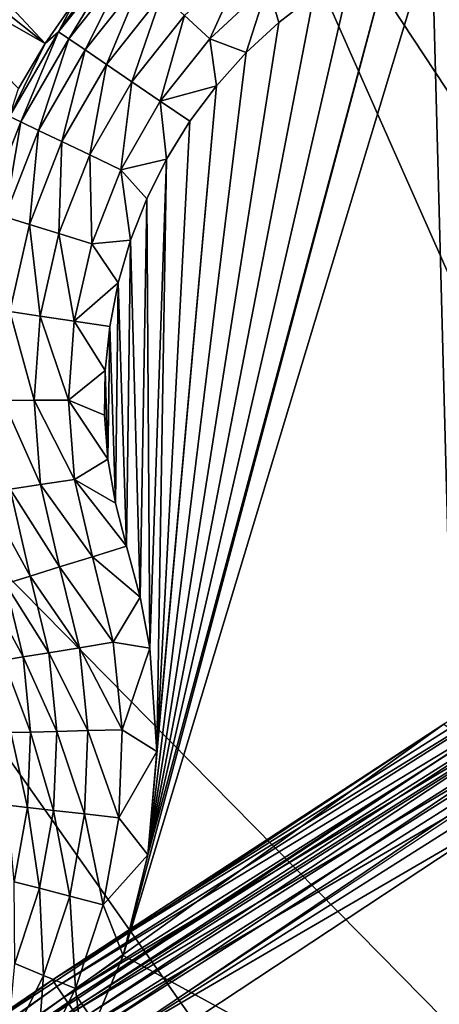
# Model space of a CAD drawing. Header units: millimetres. Extents: x -43.6 to 43.6, y -43.6 to 43.6.
# Tile 309 of 637: x -18.3 to -17, y 26.7 to 29.7. Entities that reach past the tile are written whole.
import ezdxf

# ---------------------------------------------------------------- set-up
doc = ezdxf.new("R2010")
doc.units = ezdxf.units.MM
doc.header["$LTSCALE"] = 52.148148
for name, color, linetype in [('153', 7, 'CONTINUOUS'), ('157', 7, 'CONTINUOUS'), ('214', 7, 'CONTINUOUS'), ('31', 7, 'CONTINUOUS'), ('387', 7, 'CONTINUOUS'), ('391', 7, 'CONTINUOUS'), ('420', 7, 'CONTINUOUS'), ('69', 7, 'CONTINUOUS'), ('82', 7, 'CONTINUOUS'), ('99', 7, 'CONTINUOUS')]:
    doc.layers.add(name, color=color, linetype=linetype)

msp = doc.modelspace()

# ---------------------------------------------------------------- linework, layer by layer
at = {"layer": '153', "color": 2, "linetype": 'Continuous'}
for points in [[(-15.6645, 31.7457, 25.9303), (-17.707, 30.6533, 25.9303), (-13.2621, 25.8344, 2.3697), (-15.6645, 31.7457, 25.9303)], [(-17.707, 30.6533, 25.9303), (-19.6732, 29.4303, 25.9303), (-15.1121, 24.7977, 2.3697), (-17.707, 30.6533, 25.9303)], [(-13.2621, 25.8344, 2.3697), (-17.707, 30.6533, 25.9303), (-14.1967, 25.3328, 2.3697), (-13.2621, 25.8344, 2.3697)], [(-14.1967, 25.3328, 2.3697), (-17.707, 30.6533, 25.9303), (-15.1121, 24.7977, 2.3697), (-14.1967, 25.3328, 2.3697)], [(-19.6732, 29.4303, 25.9303), (-21.5548, 28.0812, 25.9303), (-16.8812, 23.629, 2.3697), (-19.6732, 29.4303, 25.9303)], [(-15.1121, 24.7977, 2.3697), (-19.6732, 29.4303, 25.9303), (-16.0073, 24.2296, 2.3697), (-15.1121, 24.7977, 2.3697)], [(-16.0073, 24.2296, 2.3697), (-19.6732, 29.4303, 25.9303), (-16.8812, 23.629, 2.3697), (-16.0073, 24.2296, 2.3697)], [(-21.5548, 28.0812, 25.9303), (-23.345, 26.6116, 25.9303), (-17.7326, 22.9968, 2.3697), (-21.5548, 28.0812, 25.9303)], [(-16.8812, 23.629, 2.3697), (-21.5548, 28.0812, 25.9303), (-17.7326, 22.9968, 2.3697), (-16.8812, 23.629, 2.3697)]]:
    msp.add_3dface(points, dxfattribs=at)
at = {"layer": '157', "color": 1, "linetype": 'Continuous'}
for points in [[(-16.8788, 30.0403, -15), (-16.9117, 26.3148, -15), (-17.0084, 30.0004, -15), (-16.8788, 30.0403, -15)], [(-17.0084, 30.0004, -15), (-16.9117, 26.3148, -15), (-17.951, 26.8815, -15), (-17.0084, 30.0004, -15)], [(-17.1339, 29.949, -15), (-17.0084, 30.0004, -15), (-17.951, 26.8815, -15), (-17.1339, 29.949, -15)], [(-17.8755, 27.1889, -15), (-17.1339, 29.949, -15), (-17.951, 26.8815, -15), (-17.8755, 27.1889, -15)], [(-17.2543, 29.8865, -15), (-17.1339, 29.949, -15), (-17.8755, 27.1889, -15), (-17.2543, 29.8865, -15)], [(-17.3686, 29.8135, -15), (-17.2543, 29.8865, -15), (-17.8755, 27.1889, -15), (-17.3686, 29.8135, -15)], [(-17.4758, 29.7305, -15), (-17.3686, 29.8135, -15), (-17.8755, 27.1889, -15), (-17.4758, 29.7305, -15)], [(-17.5752, 29.6383, -15), (-17.4758, 29.7305, -15), (-17.8755, 27.1889, -15), (-17.5752, 29.6383, -15)], [(-17.6659, 29.5374, -15), (-17.5752, 29.6383, -15), (-17.8755, 27.1889, -15), (-17.6659, 29.5374, -15)], [(-17.8482, 27.5043, -15), (-17.6659, 29.5374, -15), (-17.8755, 27.1889, -15), (-17.8482, 27.5043, -15)], [(-17.7472, 29.4289, -15), (-17.6659, 29.5374, -15), (-17.8482, 27.5043, -15), (-17.7472, 29.4289, -15)], [(-17.8184, 29.3134, -15), (-17.7472, 29.4289, -15), (-17.8482, 27.5043, -15), (-17.8184, 29.3134, -15)], [(-17.8789, 29.1921, -15), (-17.8184, 29.3134, -15), (-17.8698, 27.8207, -15), (-17.8789, 29.1921, -15)], [(-17.8698, 27.8207, -15), (-17.8184, 29.3134, -15), (-17.8482, 27.5043, -15), (-17.8698, 27.8207, -15)], [(-17.9283, 29.0658, -15), (-17.8789, 29.1921, -15), (-17.8988, 27.9762, -15), (-17.9283, 29.0658, -15)], [(-17.8988, 27.9762, -15), (-17.8789, 29.1921, -15), (-17.8698, 27.8207, -15), (-17.8988, 27.9762, -15)], [(-17.9662, 28.9356, -15), (-17.9283, 29.0658, -15), (-17.9406, 28.132, -15), (-17.9662, 28.9356, -15)], [(-17.9406, 28.132, -15), (-17.9283, 29.0658, -15), (-17.8988, 27.9762, -15), (-17.9406, 28.132, -15)], [(-17.9922, 28.8025, -15), (-17.9662, 28.9356, -15), (-17.975, 28.263, -15), (-17.9922, 28.8025, -15)], [(-17.975, 28.263, -15), (-17.9662, 28.9356, -15), (-17.9406, 28.132, -15), (-17.975, 28.263, -15)], [(-18.0061, 28.6676, -15), (-17.9922, 28.8025, -15), (-17.9975, 28.3968, -15), (-18.0061, 28.6676, -15)], [(-17.9975, 28.3968, -15), (-17.9922, 28.8025, -15), (-17.975, 28.263, -15), (-17.9975, 28.3968, -15)], [(-18.0079, 28.532, -15), (-18.0061, 28.6676, -15), (-17.9975, 28.3968, -15), (-18.0079, 28.532, -15)], [(-17.951, 26.8815, -15), (-16.9117, 26.3148, -15), (-18.0729, 26.5895, -15), (-17.951, 26.8815, -15)]]:
    msp.add_3dface(points, dxfattribs=at)
at = {"layer": '214', "color": 2, "linetype": 'Continuous'}
for points in [[(-17.8358, 30.8926, 26.2532), (-19.8754, 29.7457, 26.2882), (-19.8182, 29.66, 26.2532), (-17.8358, 30.8926, 26.2532)], [(-17.8358, 30.8926, 26.2532), (-19.8182, 29.66, 26.2532), (-17.7893, 30.812, 26.1968), (-17.8358, 30.8926, 26.2532)], [(-17.7893, 30.812, 26.1968), (-19.8182, 29.66, 26.2532), (-19.7665, 29.5826, 26.1968), (-17.7893, 30.812, 26.1968)], [(-17.7893, 30.812, 26.1968), (-19.7665, 29.5826, 26.1968), (-17.75, 30.7439, 26.1216), (-17.7893, 30.812, 26.1968)], [(-17.75, 30.7439, 26.1216), (-19.7665, 29.5826, 26.1968), (-19.7228, 29.5172, 26.1216), (-17.75, 30.7439, 26.1216)], [(-17.75, 30.7439, 26.1216), (-19.7228, 29.5172, 26.1216), (-17.7197, 30.6915, 26.0312), (-17.75, 30.7439, 26.1216)], [(-17.7197, 30.6915, 26.0312), (-19.7228, 29.5172, 26.1216), (-19.6892, 29.4669, 26.0312), (-17.7197, 30.6915, 26.0312)], [(-17.707, 30.6533, 25.9303), (-17.7197, 30.6915, 26.0312), (-19.6892, 29.4669, 26.0312), (-17.707, 30.6533, 25.9303)], [(-19.6732, 29.4303, 25.9303), (-17.707, 30.6533, 25.9303), (-19.6892, 29.4669, 26.0312), (-19.6732, 29.4303, 25.9303)]]:
    msp.add_3dface(points, dxfattribs=at)
at = {"layer": '31', "color": 40, "linetype": 'Continuous', "true_color": 0xffde00}
for points in [[(-16.7668, 27.325, -20.2), (-17.523, 21.9727, -20.2), (-18.5395, 26.1547, -20.2), (-16.7668, 27.325, -20.2)], [(-15.832, 23.2208, -20.2), (-17.523, 21.9727, -20.2), (-16.7668, 27.325, -20.2), (-15.832, 23.2208, -20.2)]]:
    msp.add_3dface(points, dxfattribs=at)
at = {"layer": '387', "linetype": 'Continuous'}
for points in [[(-18.6301, 30.0159, 17.5895), (-18.5838, 30.0885, 17.796), (-18.1897, 29.6659, -14.5087), (-18.6301, 30.0159, 17.5895)], [(-18.1897, 29.6659, -14.5087), (-18.5838, 30.0885, 17.796), (-18.0983, 29.7964, -14.5087), (-18.1897, 29.6659, -14.5087)], [(-18.6732, 29.9425, 17.3707), (-18.6301, 30.0159, 17.5895), (-18.1897, 29.6659, -14.5087), (-18.6732, 29.9425, 17.3707)], [(-18.2705, 29.5286, -14.5087), (-18.6732, 29.9425, 17.3707), (-18.1897, 29.6659, -14.5087), (-18.2705, 29.5286, -14.5087)]]:
    msp.add_3dface(points, dxfattribs=at)
at = {"layer": '391', "linetype": 'Continuous'}
for points in [[(-18.1487, 29.7022, -14.6185), (-17.9969, 29.9193, -14.5087), (-17.9627, 29.9358, -14.6185), (-18.1487, 29.7022, -14.6185)], [(-18.1487, 29.7022, -14.6185), (-17.9627, 29.9358, -14.6185), (-18.1172, 29.6808, -14.7226), (-18.1487, 29.7022, -14.6185)], [(-18.0983, 29.7964, -14.5087), (-17.9969, 29.9193, -14.5087), (-18.1487, 29.7022, -14.6185), (-18.0983, 29.7964, -14.5087)], [(-18.1172, 29.6808, -14.7226), (-17.9627, 29.9358, -14.6185), (-17.9348, 29.9099, -14.7226), (-18.1172, 29.6808, -14.7226)], [(-18.1172, 29.6808, -14.7226), (-17.9348, 29.9099, -14.7226), (-18.0676, 29.647, -14.8158), (-18.1172, 29.6808, -14.7226)], [(-18.0676, 29.647, -14.8158), (-17.9348, 29.9099, -14.7226), (-17.8907, 29.8691, -14.8158), (-18.0676, 29.647, -14.8158)], [(-17.7636, 29.7513, -14.9518), (-17.5746, 29.9268, -14.9518), (-17.6867, 29.68, -14.9879), (-17.7636, 29.7513, -14.9518)], [(-17.6867, 29.68, -14.9879), (-17.5746, 29.9268, -14.9518), (-17.5092, 29.8449, -14.9879), (-17.6867, 29.68, -14.9879)], [(-18.0676, 29.647, -14.8158), (-17.8907, 29.8691, -14.8158), (-18.0022, 29.6025, -14.8934), (-18.0676, 29.647, -14.8158)], [(-18.0022, 29.6025, -14.8934), (-17.8907, 29.8691, -14.8158), (-17.8327, 29.8153, -14.8934), (-18.0022, 29.6025, -14.8934)], [(-17.5752, 29.6383, -15), (-17.6867, 29.68, -14.9879), (-17.5092, 29.8449, -14.9879), (-17.5752, 29.6383, -15)], [(-17.4758, 29.7305, -15), (-17.5752, 29.6383, -15), (-17.5092, 29.8449, -14.9879), (-17.4758, 29.7305, -15)], [(-17.3686, 29.8135, -15), (-17.4758, 29.7305, -15), (-17.5092, 29.8449, -14.9879), (-17.3686, 29.8135, -15)], [(-18.1897, 29.6659, -14.5087), (-18.0983, 29.7964, -14.5087), (-18.1487, 29.7022, -14.6185), (-18.1897, 29.6659, -14.5087)], [(-18.0022, 29.6025, -14.8934), (-17.8327, 29.8153, -14.8934), (-17.9243, 29.5495, -14.9518), (-18.0022, 29.6025, -14.8934)], [(-17.9243, 29.5495, -14.9518), (-17.8327, 29.8153, -14.8934), (-17.7636, 29.7513, -14.9518), (-17.9243, 29.5495, -14.9518)], [(-17.9243, 29.5495, -14.9518), (-17.7636, 29.7513, -14.9518), (-17.8377, 29.4905, -14.9879), (-17.9243, 29.5495, -14.9518)], [(-17.8377, 29.4905, -14.9879), (-17.7636, 29.7513, -14.9518), (-17.6867, 29.68, -14.9879), (-17.8377, 29.4905, -14.9879)], [(-18.2978, 29.4435, -14.6185), (-18.1897, 29.6659, -14.5087), (-18.1487, 29.7022, -14.6185), (-18.2978, 29.4435, -14.6185)], [(-18.2978, 29.4435, -14.6185), (-18.1487, 29.7022, -14.6185), (-18.2635, 29.427, -14.7226), (-18.2978, 29.4435, -14.6185)], [(-18.2635, 29.427, -14.7226), (-18.1487, 29.7022, -14.6185), (-18.1172, 29.6808, -14.7226), (-18.2635, 29.427, -14.7226)], [(-18.2635, 29.427, -14.7226), (-18.1172, 29.6808, -14.7226), (-18.2093, 29.401, -14.8158), (-18.2635, 29.427, -14.7226)], [(-18.2093, 29.401, -14.8158), (-18.1172, 29.6808, -14.7226), (-18.0676, 29.647, -14.8158), (-18.2093, 29.401, -14.8158)], [(-17.6659, 29.5374, -15), (-17.8377, 29.4905, -14.9879), (-17.6867, 29.68, -14.9879), (-17.6659, 29.5374, -15)], [(-17.5752, 29.6383, -15), (-17.6659, 29.5374, -15), (-17.6867, 29.68, -14.9879), (-17.5752, 29.6383, -15)], [(-18.2705, 29.5286, -14.5087), (-18.1897, 29.6659, -14.5087), (-18.2978, 29.4435, -14.6185), (-18.2705, 29.5286, -14.5087)], [(-18.2093, 29.401, -14.8158), (-18.0676, 29.647, -14.8158), (-18.138, 29.3668, -14.8934), (-18.2093, 29.401, -14.8158)], [(-18.138, 29.3668, -14.8934), (-18.0676, 29.647, -14.8158), (-18.0022, 29.6025, -14.8934), (-18.138, 29.3668, -14.8934)], [(-18.138, 29.3668, -14.8934), (-18.0022, 29.6025, -14.8934), (-18.0531, 29.326, -14.9518), (-18.138, 29.3668, -14.8934)], [(-18.0531, 29.326, -14.9518), (-18.0022, 29.6025, -14.8934), (-17.9243, 29.5495, -14.9518), (-18.0531, 29.326, -14.9518)], [(-18.0531, 29.326, -14.9518), (-17.9243, 29.5495, -14.9518), (-17.9586, 29.2806, -14.9879), (-18.0531, 29.326, -14.9518)], [(-17.9586, 29.2806, -14.9879), (-17.9243, 29.5495, -14.9518), (-17.8377, 29.4905, -14.9879), (-17.9586, 29.2806, -14.9879)], [(-17.6659, 29.5374, -15), (-17.7472, 29.4289, -15), (-17.8377, 29.4905, -14.9879), (-17.6659, 29.5374, -15)], [(-17.8184, 29.3134, -15), (-17.9586, 29.2806, -14.9879), (-17.8377, 29.4905, -14.9879), (-17.8184, 29.3134, -15)], [(-17.7472, 29.4289, -15), (-17.8184, 29.3134, -15), (-17.8377, 29.4905, -14.9879), (-17.7472, 29.4289, -15)], [(-18.3702, 29.1543, -14.7226), (-18.2978, 29.4435, -14.6185), (-18.2635, 29.427, -14.7226), (-18.3702, 29.1543, -14.7226)], [(-18.3702, 29.1543, -14.7226), (-18.2635, 29.427, -14.7226), (-18.3128, 29.1366, -14.8158), (-18.3702, 29.1543, -14.7226)], [(-18.3128, 29.1366, -14.8158), (-18.2635, 29.427, -14.7226), (-18.2093, 29.401, -14.8158), (-18.3128, 29.1366, -14.8158)], [(-18.3128, 29.1366, -14.8158), (-18.2093, 29.401, -14.8158), (-18.2371, 29.1134, -14.8934), (-18.3128, 29.1366, -14.8158)], [(-18.2371, 29.1134, -14.8934), (-18.2093, 29.401, -14.8158), (-18.138, 29.3668, -14.8934), (-18.2371, 29.1134, -14.8934)], [(-18.2371, 29.1134, -14.8934), (-18.138, 29.3668, -14.8934), (-18.147, 29.0858, -14.9518), (-18.2371, 29.1134, -14.8934)], [(-18.147, 29.0858, -14.9518), (-18.138, 29.3668, -14.8934), (-18.0531, 29.326, -14.9518), (-18.147, 29.0858, -14.9518)], [(-18.147, 29.0858, -14.9518), (-18.0531, 29.326, -14.9518), (-18.0469, 29.055, -14.9879), (-18.147, 29.0858, -14.9518)], [(-18.0469, 29.055, -14.9879), (-18.0531, 29.326, -14.9518), (-17.9586, 29.2806, -14.9879), (-18.0469, 29.055, -14.9879)], [(-17.8184, 29.3134, -15), (-17.8789, 29.1921, -15), (-17.9586, 29.2806, -14.9879), (-17.8184, 29.3134, -15)], [(-17.9283, 29.0658, -15), (-18.0469, 29.055, -14.9879), (-17.9586, 29.2806, -14.9879), (-17.9283, 29.0658, -15)], [(-17.8789, 29.1921, -15), (-17.9283, 29.0658, -15), (-17.9586, 29.2806, -14.9879), (-17.8789, 29.1921, -15)], [(-18.2973, 28.8481, -14.8934), (-18.3128, 29.1366, -14.8158), (-18.2371, 29.1134, -14.8934), (-18.2973, 28.8481, -14.8934)], [(-18.2973, 28.8481, -14.8934), (-18.2371, 29.1134, -14.8934), (-18.2041, 28.8342, -14.9518), (-18.2973, 28.8481, -14.8934)], [(-18.2041, 28.8342, -14.9518), (-18.2371, 29.1134, -14.8934), (-18.147, 29.0858, -14.9518), (-18.2041, 28.8342, -14.9518)], [(-18.2041, 28.8342, -14.9518), (-18.147, 29.0858, -14.9518), (-18.1004, 28.8187, -14.9879), (-18.2041, 28.8342, -14.9518)], [(-18.1004, 28.8187, -14.9879), (-18.147, 29.0858, -14.9518), (-18.0469, 29.055, -14.9879), (-18.1004, 28.8187, -14.9879)], [(-17.9662, 28.9356, -15), (-18.1004, 28.8187, -14.9879), (-18.0469, 29.055, -14.9879), (-17.9662, 28.9356, -15)], [(-17.9283, 29.0658, -15), (-17.9662, 28.9356, -15), (-18.0469, 29.055, -14.9879), (-17.9283, 29.0658, -15)], [(-17.9662, 28.9356, -15), (-17.9922, 28.8025, -15), (-18.1004, 28.8187, -14.9879), (-17.9662, 28.9356, -15)], [(-18.3172, 28.5768, -14.8934), (-18.2973, 28.8481, -14.8934), (-18.2229, 28.5769, -14.9518), (-18.3172, 28.5768, -14.8934)], [(-18.2229, 28.5769, -14.9518), (-18.2973, 28.8481, -14.8934), (-18.2041, 28.8342, -14.9518), (-18.2229, 28.5769, -14.9518)], [(-18.2229, 28.5769, -14.9518), (-18.2041, 28.8342, -14.9518), (-18.1182, 28.5771, -14.9879), (-18.2229, 28.5769, -14.9518)], [(-18.1182, 28.5771, -14.9879), (-18.2041, 28.8342, -14.9518), (-18.1004, 28.8187, -14.9879), (-18.1182, 28.5771, -14.9879)], [(-18.0061, 28.6676, -15), (-18.1182, 28.5771, -14.9879), (-18.1004, 28.8187, -14.9879), (-18.0061, 28.6676, -15)], [(-17.9922, 28.8025, -15), (-18.0061, 28.6676, -15), (-18.1004, 28.8187, -14.9879), (-17.9922, 28.8025, -15)], [(-18.0061, 28.6676, -15), (-18.0079, 28.532, -15), (-18.1182, 28.5771, -14.9879), (-18.0061, 28.6676, -15)], [(-18.2032, 28.3197, -14.9518), (-18.3172, 28.5768, -14.8934), (-18.2229, 28.5769, -14.9518), (-18.2032, 28.3197, -14.9518)], [(-18.2963, 28.3055, -14.8934), (-18.3172, 28.5768, -14.8934), (-18.2032, 28.3197, -14.9518), (-18.2963, 28.3055, -14.8934)], [(-18.0996, 28.3356, -14.9879), (-18.2229, 28.5769, -14.9518), (-18.1182, 28.5771, -14.9879), (-18.0996, 28.3356, -14.9879)], [(-18.2032, 28.3197, -14.9518), (-18.2229, 28.5769, -14.9518), (-18.0996, 28.3356, -14.9879), (-18.2032, 28.3197, -14.9518)], [(-18.0079, 28.532, -15), (-17.9975, 28.3968, -15), (-18.1182, 28.5771, -14.9879), (-18.0079, 28.532, -15)], [(-17.9975, 28.3968, -15), (-18.0996, 28.3356, -14.9879), (-18.1182, 28.5771, -14.9879), (-17.9975, 28.3968, -15)], [(-17.9975, 28.3968, -15), (-17.975, 28.263, -15), (-18.0996, 28.3356, -14.9879), (-17.9975, 28.3968, -15)], [(-18.1452, 28.0684, -14.9518), (-18.2963, 28.3055, -14.8934), (-18.2032, 28.3197, -14.9518), (-18.1452, 28.0684, -14.9518)], [(-18.0452, 28.0995, -14.9879), (-18.2032, 28.3197, -14.9518), (-18.0996, 28.3356, -14.9879), (-18.0452, 28.0995, -14.9879)], [(-18.1452, 28.0684, -14.9518), (-18.2032, 28.3197, -14.9518), (-18.0452, 28.0995, -14.9879), (-18.1452, 28.0684, -14.9518)], [(-17.975, 28.263, -15), (-17.9406, 28.132, -15), (-18.0996, 28.3356, -14.9879), (-17.975, 28.263, -15)], [(-17.9406, 28.132, -15), (-18.0452, 28.0995, -14.9879), (-18.0996, 28.3356, -14.9879), (-17.9406, 28.132, -15)], [(-18.2352, 28.0404, -14.8934), (-18.3745, 28.2936, -14.8158), (-18.2963, 28.3055, -14.8934), (-18.2352, 28.0404, -14.8934)], [(-18.3108, 28.0169, -14.8158), (-18.3745, 28.2936, -14.8158), (-18.2352, 28.0404, -14.8934), (-18.3108, 28.0169, -14.8158)], [(-18.2352, 28.0404, -14.8934), (-18.2963, 28.3055, -14.8934), (-18.1452, 28.0684, -14.9518), (-18.2352, 28.0404, -14.8934)]]:
    msp.add_3dface(points, dxfattribs=at)
at = {"layer": '420', "linetype": 'Continuous'}
for points in [[(-17.9406, 28.132, -15), (-17.8988, 27.9762, -15), (-18.0452, 28.0995, -14.9879), (-17.9406, 28.132, -15)], [(-18.1452, 28.0684, -14.9518), (-18.0452, 28.0995, -14.9879), (-17.9814, 27.8386, -14.9883), (-18.1452, 28.0684, -14.9518)], [(-18.0452, 28.0995, -14.9879), (-17.8988, 27.9762, -15), (-17.9814, 27.8386, -14.9883), (-18.0452, 28.0995, -14.9879)], [(-18.2352, 28.0404, -14.8934), (-18.1452, 28.0684, -14.9518), (-18.0849, 27.8215, -14.9526), (-18.2352, 28.0404, -14.8934)], [(-18.0849, 27.8215, -14.9526), (-18.1452, 28.0684, -14.9518), (-17.9814, 27.8386, -14.9883), (-18.0849, 27.8215, -14.9526)], [(-18.3681, 27.9991, -14.7226), (-18.3108, 28.0169, -14.8158), (-18.2565, 27.7933, -14.8174), (-18.3681, 27.9991, -14.7226)], [(-18.3108, 28.0169, -14.8158), (-18.2352, 28.0404, -14.8934), (-18.1782, 27.8062, -14.8947), (-18.3108, 28.0169, -14.8158)], [(-18.2565, 27.7933, -14.8174), (-18.3108, 28.0169, -14.8158), (-18.1782, 27.8062, -14.8947), (-18.2565, 27.7933, -14.8174)], [(-18.1782, 27.8062, -14.8947), (-18.2352, 28.0404, -14.8934), (-18.0849, 27.8215, -14.9526), (-18.1782, 27.8062, -14.8947)], [(-18.3162, 27.7835, -14.7245), (-18.3681, 27.9991, -14.7226), (-18.2565, 27.7933, -14.8174), (-18.3162, 27.7835, -14.7245)], [(-17.8988, 27.9762, -15), (-17.8698, 27.8207, -15), (-17.9814, 27.8386, -14.9883), (-17.8988, 27.9762, -15)], [(-17.9544, 27.571, -14.9887), (-18.0849, 27.8215, -14.9526), (-17.9814, 27.8386, -14.9883), (-17.9544, 27.571, -14.9887)], [(-17.8698, 27.8207, -15), (-17.9544, 27.571, -14.9887), (-17.9814, 27.8386, -14.9883), (-17.8698, 27.8207, -15)], [(-18.1541, 27.5661, -14.8958), (-18.2565, 27.7933, -14.8174), (-18.1782, 27.8062, -14.8947), (-18.1541, 27.5661, -14.8958)], [(-18.0594, 27.5684, -14.9534), (-18.1782, 27.8062, -14.8947), (-18.0849, 27.8215, -14.9526), (-18.0594, 27.5684, -14.9534)], [(-18.1541, 27.5661, -14.8958), (-18.1782, 27.8062, -14.8947), (-18.0594, 27.5684, -14.9534), (-18.1541, 27.5661, -14.8958)], [(-18.0594, 27.5684, -14.9534), (-18.0849, 27.8215, -14.9526), (-17.9544, 27.571, -14.9887), (-18.0594, 27.5684, -14.9534)], [(-17.8698, 27.8207, -15), (-17.8482, 27.5043, -15), (-17.9544, 27.571, -14.9887), (-17.8698, 27.8207, -15)], [(-18.2338, 27.5641, -14.8188), (-18.3162, 27.7835, -14.7245), (-18.2565, 27.7933, -14.8174), (-18.2338, 27.5641, -14.8188)], [(-18.2945, 27.5626, -14.7261), (-18.3162, 27.7835, -14.7245), (-18.2338, 27.5641, -14.8188), (-18.2945, 27.5626, -14.7261)], [(-18.2338, 27.5641, -14.8188), (-18.2565, 27.7933, -14.8174), (-18.1541, 27.5661, -14.8958), (-18.2338, 27.5641, -14.8188)], [(-18.243, 27.3339, -14.82), (-18.2945, 27.5626, -14.7261), (-18.2338, 27.5641, -14.8188), (-18.243, 27.3339, -14.82)], [(-18.243, 27.3339, -14.82), (-18.2338, 27.5641, -14.8188), (-18.1635, 27.3248, -14.8968), (-18.243, 27.3339, -14.82)], [(-18.1635, 27.3248, -14.8968), (-18.2338, 27.5641, -14.8188), (-18.1541, 27.5661, -14.8958), (-18.1635, 27.3248, -14.8968)], [(-18.1635, 27.3248, -14.8968), (-18.1541, 27.5661, -14.8958), (-18.0693, 27.3141, -14.9541), (-18.1635, 27.3248, -14.8968)], [(-18.0693, 27.3141, -14.9541), (-18.1541, 27.5661, -14.8958), (-18.0594, 27.5684, -14.9534), (-18.0693, 27.3141, -14.9541)], [(-18.0693, 27.3141, -14.9541), (-18.0594, 27.5684, -14.9534), (-17.9648, 27.3021, -14.989), (-18.0693, 27.3141, -14.9541)], [(-17.9648, 27.3021, -14.989), (-18.0594, 27.5684, -14.9534), (-17.9544, 27.571, -14.9887), (-17.9648, 27.3021, -14.989)], [(-17.8482, 27.5043, -15), (-17.9648, 27.3021, -14.989), (-17.9544, 27.571, -14.9887), (-17.8482, 27.5043, -15)], [(-18.3037, 27.3408, -14.7276), (-18.2945, 27.5626, -14.7261), (-18.243, 27.3339, -14.82), (-18.3037, 27.3408, -14.7276)], [(-17.8482, 27.5043, -15), (-17.8755, 27.1889, -15), (-17.9648, 27.3021, -14.989), (-17.8482, 27.5043, -15)], [(-18.2841, 27.1071, -14.8211), (-18.3037, 27.3408, -14.7276), (-18.243, 27.3339, -14.82), (-18.2841, 27.1071, -14.8211)], [(-18.2841, 27.1071, -14.8211), (-18.243, 27.3339, -14.82), (-18.2065, 27.0871, -14.8976), (-18.2841, 27.1071, -14.8211)], [(-18.2065, 27.0871, -14.8976), (-18.243, 27.3339, -14.82), (-18.1635, 27.3248, -14.8968), (-18.2065, 27.0871, -14.8976)], [(-18.2065, 27.0871, -14.8976), (-18.1635, 27.3248, -14.8968), (-18.1144, 27.0634, -14.9546), (-18.2065, 27.0871, -14.8976)], [(-18.1144, 27.0634, -14.9546), (-18.1635, 27.3248, -14.8968), (-18.0693, 27.3141, -14.9541), (-18.1144, 27.0634, -14.9546)], [(-18.1144, 27.0634, -14.9546), (-18.0693, 27.3141, -14.9541), (-18.0125, 27.0371, -14.9893), (-18.1144, 27.0634, -14.9546)], [(-18.0125, 27.0371, -14.9893), (-18.0693, 27.3141, -14.9541), (-17.9648, 27.3021, -14.989), (-18.0125, 27.0371, -14.9893)], [(-17.8755, 27.1889, -15), (-18.0125, 27.0371, -14.9893), (-17.9648, 27.3021, -14.989), (-17.8755, 27.1889, -15)], [(-17.8755, 27.1889, -15), (-17.951, 26.8815, -15), (-18.0125, 27.0371, -14.9893), (-17.8755, 27.1889, -15)], [(-18.282, 26.8575, -14.8983), (-18.2841, 27.1071, -14.8211), (-18.2065, 27.0871, -14.8976), (-18.282, 26.8575, -14.8983)], [(-18.282, 26.8575, -14.8983), (-18.2065, 27.0871, -14.8976), (-18.194, 26.8212, -14.9551), (-18.282, 26.8575, -14.8983)], [(-18.194, 26.8212, -14.9551), (-18.2065, 27.0871, -14.8976), (-18.1144, 27.0634, -14.9546), (-18.194, 26.8212, -14.9551)], [(-18.194, 26.8212, -14.9551), (-18.1144, 27.0634, -14.9546), (-18.0966, 26.7811, -14.9895), (-18.194, 26.8212, -14.9551)], [(-18.0966, 26.7811, -14.9895), (-18.1144, 27.0634, -14.9546), (-18.0125, 27.0371, -14.9893), (-18.0966, 26.7811, -14.9895)], [(-17.951, 26.8815, -15), (-18.0966, 26.7811, -14.9895), (-18.0125, 27.0371, -14.9893), (-17.951, 26.8815, -15)], [(-17.951, 26.8815, -15), (-18.0729, 26.5895, -15), (-18.0966, 26.7811, -14.9895), (-17.951, 26.8815, -15)], [(-18.3067, 26.5925, -14.9554), (-18.282, 26.8575, -14.8983), (-18.194, 26.8212, -14.9551), (-18.3067, 26.5925, -14.9554)], [(-18.3067, 26.5925, -14.9554), (-18.194, 26.8212, -14.9551), (-18.2157, 26.5392, -14.9897), (-18.3067, 26.5925, -14.9554)], [(-18.2157, 26.5392, -14.9897), (-18.194, 26.8212, -14.9551), (-18.0966, 26.7811, -14.9895), (-18.2157, 26.5392, -14.9897)], [(-18.0729, 26.5895, -15), (-18.2157, 26.5392, -14.9897), (-18.0966, 26.7811, -14.9895), (-18.0729, 26.5895, -15)]]:
    msp.add_3dface(points, dxfattribs=at)
at = {"layer": '69', "color": 40, "linetype": 'Continuous', "true_color": 0xffde00}
for points in [[(-16.9727, 27.5881, -15.2544), (-18.6842, 26.3585, -19.9544), (-18.7576, 26.407, -15.2544), (-16.9727, 27.5881, -15.2544)], [(-16.8977, 27.5379, -19.9544), (-18.6842, 26.3585, -19.9544), (-16.9727, 27.5881, -15.2544), (-16.8977, 27.5379, -19.9544)]]:
    msp.add_3dface(points, dxfattribs=at)
at = {"layer": '82', "color": 40, "linetype": 'Continuous', "true_color": 0xffde00}
for points in [[(-16.4801, 27.8764, -15.1888), (-16.9727, 27.5881, -15.2544), (-18.1671, 26.8075, -15.1888), (-16.4801, 27.8764, -15.1888)], [(-16.4801, 27.8764, -15.1888), (-18.1671, 26.8075, -15.1888), (-16.4676, 27.8553, -15.1275), (-16.4801, 27.8764, -15.1888)], [(-16.4676, 27.8553, -15.1275), (-18.1671, 26.8075, -15.1888), (-18.1534, 26.7872, -15.1275), (-16.4676, 27.8553, -15.1275)], [(-16.4676, 27.8553, -15.1275), (-18.1534, 26.7872, -15.1275), (-16.4474, 27.8212, -15.0747), (-16.4676, 27.8553, -15.1275)], [(-16.4474, 27.8212, -15.0747), (-18.1534, 26.7872, -15.1275), (-18.1311, 26.7544, -15.0747), (-16.4474, 27.8212, -15.0747)], [(-16.4474, 27.8212, -15.0747), (-18.1311, 26.7544, -15.0747), (-16.4209, 27.7763, -15.0341), (-16.4474, 27.8212, -15.0747)], [(-16.4209, 27.7763, -15.0341), (-18.1311, 26.7544, -15.0747), (-18.1019, 26.7112, -15.0341), (-16.4209, 27.7763, -15.0341)], [(-16.4209, 27.7763, -15.0341), (-18.1019, 26.7112, -15.0341), (-16.3899, 27.7238, -15.0086), (-16.4209, 27.7763, -15.0341)], [(-16.3899, 27.7238, -15.0086), (-18.1019, 26.7112, -15.0341), (-18.0677, 26.6608, -15.0086), (-16.3899, 27.7238, -15.0086)], [(-16.3899, 27.7238, -15.0086), (-18.0677, 26.6608, -15.0086), (-16.8416, 27.3753, -15), (-16.3899, 27.7238, -15.0086)], [(-16.9727, 27.5881, -15.2544), (-18.7576, 26.407, -15.2544), (-18.1671, 26.8075, -15.1888), (-16.9727, 27.5881, -15.2544)], [(-16.8416, 27.3753, -15), (-18.0677, 26.6608, -15.0086), (-18.6128, 26.2033, -15), (-16.8416, 27.3753, -15)], [(-18.1671, 26.8075, -15.1888), (-18.7576, 26.407, -15.2544), (-19.7851, 25.6366, -15.1888), (-18.1671, 26.8075, -15.1888)], [(-18.1671, 26.8075, -15.1888), (-19.7851, 25.6366, -15.1888), (-18.1534, 26.7872, -15.1275), (-18.1671, 26.8075, -15.1888)], [(-18.1534, 26.7872, -15.1275), (-19.7851, 25.6366, -15.1888), (-19.7702, 25.6173, -15.1275), (-18.1534, 26.7872, -15.1275)], [(-18.1534, 26.7872, -15.1275), (-19.7702, 25.6173, -15.1275), (-18.1311, 26.7544, -15.0747), (-18.1534, 26.7872, -15.1275)], [(-18.1311, 26.7544, -15.0747), (-19.7702, 25.6173, -15.1275), (-19.7459, 25.5858, -15.0747), (-18.1311, 26.7544, -15.0747)], [(-18.1311, 26.7544, -15.0747), (-19.7459, 25.5858, -15.0747), (-18.1019, 26.7112, -15.0341), (-18.1311, 26.7544, -15.0747)]]:
    msp.add_3dface(points, dxfattribs=at)
at = {"layer": '99', "color": 40, "linetype": 'Continuous', "true_color": 0xffde00}
for points in [[(-18.0922, 26.757, -20.018), (-16.8977, 27.5379, -19.9544), (-16.4037, 27.8241, -20.018), (-18.0922, 26.757, -20.018)], [(-18.0922, 26.757, -20.018), (-16.4037, 27.8241, -20.018), (-18.0779, 26.7359, -20.0773), (-18.0922, 26.757, -20.018)], [(-18.0779, 26.7359, -20.0773), (-16.4037, 27.8241, -20.018), (-16.3908, 27.8022, -20.0773), (-18.0779, 26.7359, -20.0773)], [(-18.0779, 26.7359, -20.0773), (-16.3908, 27.8022, -20.0773), (-18.0556, 26.7029, -20.1282), (-18.0779, 26.7359, -20.0773)], [(-18.0556, 26.7029, -20.1282), (-16.3908, 27.8022, -20.0773), (-16.3705, 27.7679, -20.1282), (-18.0556, 26.7029, -20.1282)], [(-18.0556, 26.7029, -20.1282), (-16.3705, 27.7679, -20.1282), (-18.0267, 26.6603, -20.1672), (-18.0556, 26.7029, -20.1282)], [(-18.0267, 26.6603, -20.1672), (-16.3705, 27.7679, -20.1282), (-16.3444, 27.7235, -20.1672), (-18.0267, 26.6603, -20.1672)], [(-18.0267, 26.6603, -20.1672), (-16.3444, 27.7235, -20.1672), (-17.9933, 26.6107, -20.1917), (-18.0267, 26.6603, -20.1672)], [(-17.9933, 26.6107, -20.1917), (-16.3444, 27.7235, -20.1672), (-16.314, 27.672, -20.1917), (-17.9933, 26.6107, -20.1917)], [(-16.7668, 27.325, -20.2), (-17.9933, 26.6107, -20.1917), (-16.314, 27.672, -20.1917), (-16.7668, 27.325, -20.2)], [(-18.6842, 26.3585, -19.9544), (-16.8977, 27.5379, -19.9544), (-18.0922, 26.757, -20.018), (-18.6842, 26.3585, -19.9544)], [(-16.7668, 27.325, -20.2), (-18.5395, 26.1547, -20.2), (-17.9933, 26.6107, -20.1917), (-16.7668, 27.325, -20.2)], [(-19.7115, 25.5875, -20.018), (-18.6842, 26.3585, -19.9544), (-18.0922, 26.757, -20.018), (-19.7115, 25.5875, -20.018)], [(-19.7115, 25.5875, -20.018), (-18.0922, 26.757, -20.018), (-19.6959, 25.5674, -20.0773), (-19.7115, 25.5875, -20.018)], [(-19.6959, 25.5674, -20.0773), (-18.0922, 26.757, -20.018), (-18.0779, 26.7359, -20.0773), (-19.6959, 25.5674, -20.0773)], [(-19.6959, 25.5674, -20.0773), (-18.0779, 26.7359, -20.0773), (-19.6716, 25.5358, -20.1282), (-19.6959, 25.5674, -20.0773)], [(-19.6716, 25.5358, -20.1282), (-18.0779, 26.7359, -20.0773), (-18.0556, 26.7029, -20.1282), (-19.6716, 25.5358, -20.1282)]]:
    msp.add_3dface(points, dxfattribs=at)

doc.saveas('drawing.dxf')
